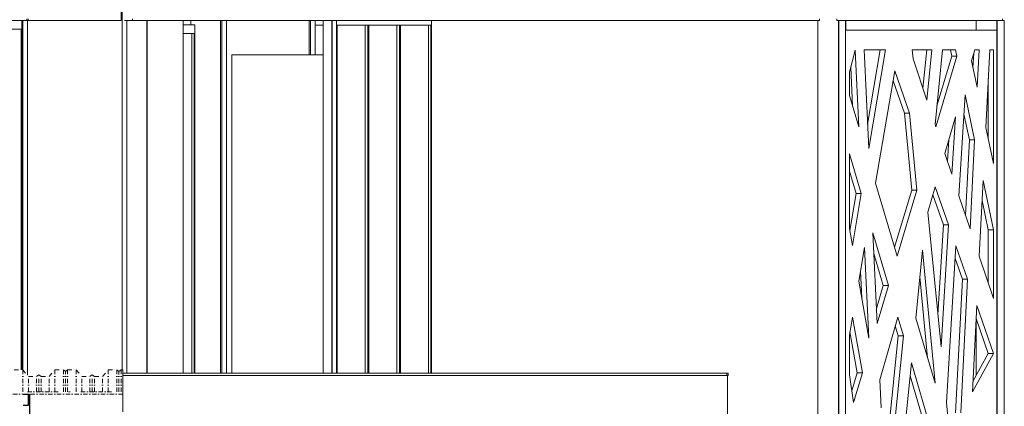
# Model space of a CAD drawing. Header units: millimetres. Extents: x -115474967 to 444143, y -74377 to 241828222.
# Tile 449 of 590: x 64913 to 70529, y 5443 to 7648. Entities that reach past the tile are written whole.
import ezdxf

# ---------------------------------------------------------------- set-up
doc = ezdxf.new("R2010")
doc.units = ezdxf.units.MM
doc.header["$MEASUREMENT"] = 0
for name, pattern in [('DASHDOT', [1, 0.5, -0.25, 0, -0.25]), ('Dashed', [280, 140, -140]), ('PHANTOM', [2.5, 1.25, -0.25, 0.25, -0.25, 0.25, -0.25])]:
    doc.linetypes.add(name, pattern=pattern)
doc.layers.add('00-5 Grid 01', color=9, linetype='PHANTOM')
doc.layers.add('A-Walls', color=4, linetype='Continuous')
doc.layers.add('2 Roof Lines', color=8, linetype='Dashed', lineweight=15)

msp = doc.modelspace()

# ---------------------------------------------------------------- linework, layer by layer
at = {"layer": '00-5 Grid 01', "color": 9, "linetype": 'ByBlock', "lineweight": 0, "true_color": 0xc7c8ca}
for p, q in [((65491.3122, 7643.78082), (65491.3122, 7843.78113)), ((65498.29174, 5649.88344), (65498.29174, 7843.78113)), ((64524.35986, 7643.78082), (64953.50003, 7643.78082)), ((64925.07868, 7643.78082), (64925.07868, 7593.78055)), ((64930.76124, 5649.88344), (64930.76124, 7643.78082)), ((64953.50003, 7652.2809), (64953.50003, 7643.78082)), ((64962.27586, 7643.78082), (64953.50003, 7643.78082)), ((64957.57013, 5619.68751), (64957.57013, 7643.78082)), ((64962.27586, 7652.2809), (64962.27586, 7643.78082)), ((64962.27586, 7643.78082), (65486.87989, 7643.78082)), ((65491.40957, 7643.78082), (65486.87989, 7643.78082)), ((65557.06628, 7643.78082), (65511.96649, 7643.78082)), ((65525.10998, 5631.58303), (65525.10998, 7643.78082)), ((65557.06628, 7652.2809), (65557.06628, 7643.78082)), ((65557.06628, 7643.78082), (65726.99928, 7643.78082)), ((65638.67077, 7643.78082), (65638.67077, 5631.58303)), ((65638.79929, 5631.58303), (65638.79929, 7643.78082)), ((65639.62967, 5631.58303), (65639.62967, 7643.78082)), ((65726.99928, 7643.78082), (69465.43488, 7643.78082)), ((65845.51195, 5631.58303), (65845.51195, 7643.78082)), ((65889.99792, 7618.78069), (65889.99792, 7643.78082)), ((66059.35994, 5631.58303), (66059.35994, 7643.78082)), ((66066.34025, 5631.58303), (66066.34025, 7643.78082)), ((66093.1585, 5631.58303), (66093.1585, 7643.78082)), ((66564.13772, 7446.90417), (66564.13772, 7643.78082)), ((66571.11803, 7446.90417), (66571.11803, 7643.78082)), ((66597.93628, 7446.90417), (66597.93628, 7643.78082)), ((66644.16791, 7643.78082), (66644.16791, 7642.59679)), ((66644.16791, 7642.59679), (66644.16791, 5631.58303)), ((66694.01395, 7643.78082), (66694.01395, 7642.59679)), ((66694.01395, 7642.59679), (66694.01395, 5631.58303)), ((66695.97149, 7642.59679), (66695.97149, 7643.78082)), ((66695.97149, 7642.59679), (66695.97149, 5631.58303)), ((66720.89451, 7643.78082), (66720.89451, 7617.59666)), ((67263.04785, 7617.59666), (67263.04785, 7643.78082)), ((69465.43488, 7643.78082), (69475.28101, 7643.78082)), ((69465.43488, 2356.58315), (69465.43488, 7643.78082)), ((69475.28023, 7643.78082), (69475.28023, 7652.2809)), ((69573.73141, 7652.2809), (69573.73141, 7643.78082)), ((69573.73141, 7643.78082), (69583.57598, 7643.78082)), ((69573.73141, 7643.78082), (69583.57598, 7643.78082)), ((69583.57598, 7643.78082), (69585.29438, 7643.78082)), ((69583.57598, 2356.58315), (69583.57598, 7643.78082)), ((69585.29438, 7643.78082), (69623.93655, 7643.78082)), ((69585.29438, 2356.58315), (69585.29438, 7643.78082)), ((69623.93655, 7643.78082), (69625.65495, 7643.78082)), ((69623.93655, 2356.58315), (69623.93655, 7643.78082)), ((69625.65495, 7587.86041), (69625.65495, 7643.78082)), ((69625.65495, 7643.78082), (70519.08069, 7643.78082)), ((70368.70597, 7587.8643), (70368.70597, 7643.78082)), ((70486.84708, 7643.78082), (70488.56547, 7643.78082)), ((70486.84708, 1356.58317), (70486.84708, 7643.78082)), ((70488.56547, 1356.58317), (70488.56547, 7643.78082)), ((70519.08069, 7652.2809), (70519.08069, 7643.78082)), ((70519.08069, 7643.78082), (70527.20842, 7643.78082)), ((70527.20842, 7643.78082), (70528.92682, 7643.78082)), ((70527.20842, 1356.58317), (70527.20842, 7643.78082)), ((70528.92682, 1356.58317), (70528.92682, 7643.78082)), ((64921.30926, 7593.78055), (64524.35986, 7593.78055)), ((64921.30926, 5649.88344), (64921.30926, 7593.78055)), ((64925.07868, 7593.78055), (64925.07868, 5649.88344)), ((65913.04675, 7618.78069), (65845.51195, 7618.78069)), ((65913.04675, 7568.78119), (65913.04675, 7618.78069)), ((66597.93628, 7617.59666), (66644.16791, 7617.59666)), ((66720.89451, 7617.59666), (66720.89451, 5631.58303)), ((66724.80959, 5631.58303), (66724.80959, 7617.59666)), ((66724.80959, 7617.59666), (66899.00275, 7617.59666)), ((66884.04894, 5631.58303), (66884.04894, 7617.59666)), ((66904.8746, 7617.59666), (66899.00275, 7617.59666)), ((66899.00275, 7617.59666), (66899.00275, 5631.58303)), ((66904.8746, 5631.58303), (66904.8746, 7617.59666)), ((66904.8746, 7617.59666), (67079.06776, 7617.59666)), ((67064.11395, 5631.58303), (67064.11395, 7617.59666)), ((67079.06776, 7617.59666), (67079.06776, 5631.58303)), ((67079.06776, 7617.59666), (67084.93961, 7617.59666)), ((67084.93961, 5631.58303), (67084.93961, 7617.59666)), ((67084.93961, 7617.59666), (67259.13277, 7617.59666)), ((67244.17896, 5631.58303), (67244.17896, 7617.59666)), ((67259.13277, 7617.59666), (67259.13277, 5631.58303)), ((67263.04785, 5631.58303), (67263.04785, 7617.59666)), ((69625.65495, 7587.8643), (69824.24533, 7587.8643)), ((69824.24533, 7587.8643), (70127.27168, 7587.8643)), ((70127.27168, 7587.8643), (70187.14613, 7587.8643)), ((70187.14613, 7587.8643), (70467.1073, 7587.8643)), ((70467.1073, 7587.8643), (70486.84708, 7587.8643)), ((70486.84708, 7587.8643), (70486.86265, 1356.58317)), ((65845.51195, 7568.78119), (65909.28512, 7568.78119)), ((65894.3282, 5631.58303), (65894.3282, 7568.78119)), ((65909.28512, 7568.78119), (65909.28512, 5631.58303)), ((65913.04675, 5631.58303), (65913.04675, 7568.78119)), ((69677.97342, 7473.89222), (69645.4103, 7348.80975)), ((69698.75546, 7036.44282), (69677.97342, 7473.89222)), ((69729.22627, 7476.97303), (69756.06477, 6912.56852)), ((69851.14302, 7476.97303), (69729.22627, 7476.97303)), ((69749.56274, 7049.29965), (69821.60775, 7476.97303)), ((69756.06477, 6912.56852), (69851.14302, 7476.97303)), ((70003.10138, 7476.97303), (70008.18725, 7424.71844)), ((70116.20413, 7476.97303), (70003.10138, 7476.97303)), ((70064.6693, 7256.53967), (70086.66886, 7476.97303)), ((70087.43769, 7188.74236), (70116.20413, 7476.97303)), ((70176.14479, 7476.97303), (70133.84226, 7050.57092)), ((70250.92085, 7476.97303), (70176.14479, 7476.97303)), ((70229.05839, 7440.49016), (70221.38558, 7476.97303)), ((70258.59367, 7440.49016), (70250.92085, 7476.97303)), ((70360.09684, 7476.97303), (70341.90097, 7413.68204)), ((70385.01129, 7476.97303), (70360.09684, 7476.97303)), ((70374.20547, 7262.35932), (70385.01129, 7476.97303)), ((70445.91864, 7476.97303), (70423.35122, 7032.14993)), ((70467.1073, 7476.97303), (70445.91864, 7476.97303)), ((70467.1073, 6827.18995), (70467.1073, 7476.97303)), ((66123.50468, 7446.90417), (66644.16791, 7446.90417)), ((66123.50468, 5631.58303), (66123.50468, 7446.90417)), ((70008.18725, 7424.71844), (70087.43769, 7188.74236)), ((70138.29093, 7037.32305), (70258.59367, 7440.49016)), ((70144.36765, 7156.66921), (70229.05839, 7440.49016)), ((70258.59367, 7440.49016), (70229.05839, 7440.49016)), ((70341.90097, 7413.68204), (70374.20547, 7262.35932)), ((70350.30679, 7374.30609), (70354.49529, 7457.48876)), ((69663.62019, 7154.32141), (69652.99665, 7377.94931)), ((69645.4103, 7348.80975), (69645.4103, 7215.41494)), ((69905.13238, 7355.79085), (69794.6859, 6714.5982)), ((69989.15711, 7114.71566), (69905.13238, 7355.79085)), ((70437.57202, 6965.53899), (70437.57202, 7312.4445)), ((69959.62183, 7114.71566), (69895.36337, 7299.079)), ((69645.4103, 7215.41494), (69698.75546, 7036.44282)), ((70305.28334, 7218.48328), (70270.50017, 6643.65932)), ((70359.10989, 6962.54465), (70305.28334, 7218.48328)), ((70000.98025, 6676.13597), (69959.62183, 7114.71566)), ((69989.15711, 7114.71566), (69959.62183, 7114.71566)), ((70030.51553, 6676.13597), (69989.15711, 7114.71566)), ((70249.76409, 7093.20451), (70189.69412, 6884.26635)), ((70229.39491, 6766.05436), (70249.76409, 7093.20451)), ((70329.57461, 6962.54465), (70298.68394, 7109.42492)), ((70133.84226, 7050.57092), (70138.29093, 7037.32305)), ((70423.35122, 7032.14993), (70467.1073, 6827.18995)), ((70204.4789, 6840.24386), (70212.06369, 6962.07493)), ((70307.91001, 6532.26796), (70329.57461, 6962.54465)), ((70359.10989, 6962.54465), (70329.57461, 6962.54465)), ((70333.59486, 6455.78985), (70359.10989, 6962.54465)), ((69645.4103, 6883.5793), (69645.4103, 6457.46852)), ((69712.8376, 6655.96543), (69645.4103, 6883.5793)), ((70189.69412, 6884.26635), (70229.39491, 6766.05436)), ((69683.30233, 6655.96543), (69645.4103, 6783.8771)), ((69794.6859, 6714.5982), (69918.27042, 6299.97172)), ((70135.35501, 6695.25881), (70093.39756, 6549.31875)), ((70211.40235, 6477.0712), (70135.35501, 6695.25881)), ((70408.02117, 6729.97733), (70386.16883, 6299.2465)), ((70467.1073, 6449.02998), (70408.02117, 6729.97733)), ((69647.69034, 6444.56807), (69683.30233, 6655.96543)), ((69662.81318, 6359.00877), (69712.8376, 6655.96543)), ((69712.8376, 6655.96543), (69683.30233, 6655.96543)), ((69903.51057, 6349.48981), (70000.98025, 6676.13597)), ((69918.27042, 6299.97172), (70030.51553, 6676.13597)), ((70030.51553, 6676.13597), (70000.98025, 6676.13597)), ((70181.86707, 6477.0712), (70122.00431, 6648.82231)), ((70270.50017, 6643.65932), (70333.59486, 6455.78985)), ((70437.57202, 6449.02998), (70402.28096, 6616.83407)), ((70093.39756, 6549.31875), (70168.11053, 5781.75755)), ((70150.09694, 5966.81496), (70181.86707, 6477.0712)), ((70168.11053, 5781.75755), (70211.40235, 6477.0712)), ((70211.40235, 6477.0712), (70181.86707, 6477.0712)), ((69645.4103, 6457.46852), (69662.81318, 6359.00877)), ((69868.10111, 6131.84125), (69778.86588, 6433.07442)), ((69778.86588, 6433.07442), (69803.48666, 5915.30037)), ((70437.57202, 6146.18902), (70437.57202, 6449.02998)), ((70467.1073, 6449.02998), (70437.57202, 6449.02998)), ((70467.1073, 6058.24532), (70467.1073, 6449.02998)), ((69731.47748, 6347.64756), (69698.57863, 6156.65287)), ((69755.97986, 5831.88947), (69731.47748, 6347.64756)), ((70253.16817, 6357.23896), (70199.08768, 5463.51176)), ((70319.10687, 6168.05382), (70253.16817, 6357.23896)), ((69838.56584, 6131.84125), (69784.51338, 6314.30781)), ((70062.7655, 6334.14028), (70024.13814, 5944.7858)), ((70134.35092, 5575.02231), (70062.7655, 6334.14028)), ((70386.16883, 6299.2465), (70467.1073, 6058.24532)), ((70289.57159, 6168.05382), (70248.79895, 6285.03504)), ((69715.58735, 6060.41941), (69708.32739, 6213.24865)), ((70091.14713, 5719.97231), (70047.62318, 6181.51124)), ((69698.57863, 6156.65287), (69755.97986, 5831.88947)), ((69799.42747, 6000.67583), (69838.56584, 6131.84125)), ((69803.48666, 5915.30037), (69868.10111, 6131.84125)), ((69868.10111, 6131.84125), (69838.56584, 6131.84125)), ((70251.15299, 5405.02154), (70289.57159, 6168.05382)), ((70280.68826, 5405.02154), (70319.10687, 6168.05382)), ((70319.10687, 6168.05382), (70289.57159, 6168.05382)), ((70371.83741, 6016.76615), (70346.89882, 5525.21366)), ((70467.1073, 5743.42697), (70371.83741, 6016.76615)), ((69663.31094, 5951.90788), (69645.4103, 5847.98758)), ((69719.25628, 5633.02022), (69663.31094, 5951.90788)), ((69921.52494, 5951.49893), (69818.76218, 5594.06257)), ((69923.72941, 5844.35526), (69906.97853, 5900.90197)), ((69953.26469, 5844.35526), (69921.52494, 5951.49893)), ((70024.13814, 5944.7858), (70134.35092, 5575.02231)), ((70437.57202, 5743.42697), (70368.08436, 5942.79398)), ((70368.70597, 5618.41539), (70368.70597, 5941.00937)), ((69645.4103, 5847.98758), (69645.4103, 5622.83524)), ((69689.72101, 5633.02022), (69648.67885, 5866.96086)), ((69862.39597, 5229.80715), (69923.72941, 5844.35526)), ((69881.27187, 5123.00779), (69953.26469, 5844.35526)), ((69953.26469, 5844.35526), (69923.72941, 5844.35526)), ((70346.89882, 5525.21366), (70467.1073, 5743.42697)), ((70349.89472, 5584.26785), (70437.57202, 5743.42697)), ((70467.1073, 5743.42697), (70437.57202, 5743.42697)), ((69998.8934, 5690.32564), (69920.55902, 4900.73139)), ((70134.01753, 5234.18728), (69998.8934, 5690.32564)), ((65501.50887, 5410.90117), (65501.50887, 5649.88344)), ((68946.51263, 5631.58303), (65501.50887, 5631.58303)), ((68946.51263, 5618.08355), (65501.50887, 5618.08355)), ((68946.51263, 5618.08355), (68946.51263, 5631.58303)), ((68946.51263, 5631.58303), (68954.79771, 5631.58303)), ((68950.45732, 5618.08355), (68946.51263, 5618.08355)), ((68950.45732, 5245.08345), (68950.45732, 5618.08355)), ((68954.79771, 5618.08355), (68950.85303, 5618.08355)), ((68950.85303, 5618.08355), (68950.85303, 5245.08345)), ((68954.79771, 5631.58303), (68954.79771, 5618.08355)), ((69645.4103, 5622.83524), (69669.19058, 5465.23639)), ((69659.27123, 5530.97489), (69689.72101, 5633.02022)), ((69669.19058, 5465.23639), (69719.25628, 5633.02022)), ((69719.25628, 5633.02022), (69689.72101, 5633.02022)), ((70104.48225, 5234.18728), (69991.48388, 5615.63682)), ((69818.76218, 5594.06257), (69826.39917, 5433.47016)), ((70199.08768, 5463.51176), (70214.3632, 5306.5836))]:
    msp.add_line(p, q, dxfattribs=at)
at = {"layer": '2 Roof Lines', "linetype": 'DASHDOT', "lineweight": 0, "ltscale": 50}
for p, q in [((64930.83695, 5524.95966), (64930.83364, 5649.88353)), ((65022.08623, 5524.95966), (65022.08364, 5622.59613)), ((65113.33695, 5524.95966), (65113.33364, 5649.88353)), ((65162.58695, 5524.95966), (65162.58364, 5649.88353)), ((65174.58672, 5524.95966), (65174.58364, 5641.1902)), ((65186.58695, 5524.95966), (65186.58364, 5649.88353)), ((65235.83695, 5524.95966), (65235.83364, 5649.88353)), ((65327.08623, 5524.95966), (65327.08364, 5622.59613)), ((65418.33695, 5524.95966), (65418.33364, 5649.88353)), ((65467.58695, 5524.95966), (65467.58364, 5649.88353)), ((65479.58673, 5524.76575), (65479.58364, 5641.1902)), ((65491.58695, 5524.95966), (65491.58364, 5649.88353)), ((64963.33598, 5524.95966), (64963.33364, 5613.17835)), ((65009.08598, 5524.95966), (65009.08364, 5613.17835)), ((65035.08598, 5524.95966), (65035.08364, 5613.17835)), ((65080.83598, 5524.95966), (65080.83364, 5613.17835)), ((65268.33598, 5524.95966), (65268.33364, 5613.17835)), ((65314.08598, 5524.95966), (65314.08364, 5613.17835)), ((65340.08598, 5524.95966), (65340.08364, 5613.17835)), ((65385.83598, 5524.95966), (65385.83364, 5613.17835)), ((65501.50887, 5512.11457), (53140.08599, 5512.11457)), ((65501.50887, 5511.94008), (53140.08599, 5511.94008)), ((65132.55239, 5524.76575), (64955.45835, 5524.76575)), ((65201.39429, 5524.76575), (65191.61593, 5524.76575)), ((65437.55264, 5524.76575), (65260.45783, 5524.76575))]:
    msp.add_line(p, q, dxfattribs=at)
for points in [[(64881.58364, 5649.88344), (64930.83364, 5649.88344), (64963.33364, 5613.17825), (65009.08364, 5613.17825), (65022.08364, 5622.59603), (65035.08364, 5613.17825), (65080.83364, 5613.17825), (65113.33364, 5649.88344), (65162.58364, 5649.88344), (65174.58364, 5641.1901), (65186.58364, 5649.88344), (65235.83364, 5649.88344), (65268.33364, 5613.17825), (65314.08364, 5613.17825), (65327.08364, 5622.59603), (65340.08364, 5613.17825), (65385.83364, 5613.17825), (65418.33364, 5649.88344)], [(65340.08368, 5613.17824), (65385.83367, 5613.17825), (65418.33367, 5649.88344), (65467.58367, 5649.88344), (65479.58367, 5641.1901), (65491.58367, 5649.88344), (65501.50887, 5649.88344)]]:
    msp.add_lwpolyline(points, dxfattribs=at)
at = {"layer": 'A-Walls', "color": 8, "linetype": 'Continuous'}
msp.add_line((64971.30384, 4247.58322), (64971.30384, 5511.94008), dxfattribs=at)
msp.add_lwpolyline([(64933.80385, 5512.11457), (64961.30384, 5512.11457), (64961.30384, 5447.58322), (64933.80385, 5447.58322)], dxfattribs=at)

doc.saveas('drawing.dxf')
